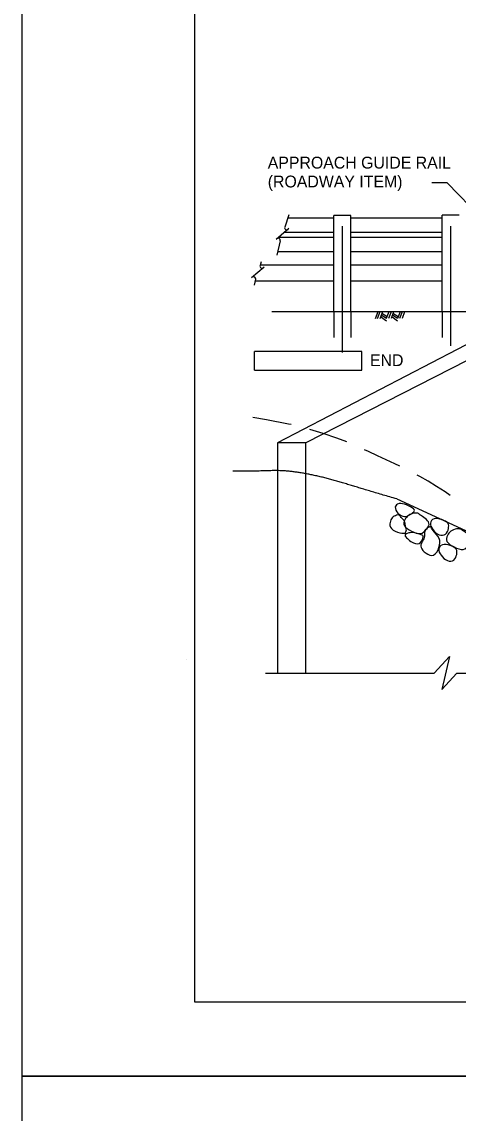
# Model space of a CAD drawing. Extents: x -13 to 81, y -176 to 0.
# Drawn here: x 0 to 4.42, y -44.38 to -33.33 of the extents above; entities that cross this region are included whole.
import ezdxf

# ---------------------------------------------------------------- set-up
doc = ezdxf.new("R2010")
doc.units = 0
for name, color, linetype in [('Level 1', 7, 'Continuous'), ('Level 3', 7, 'Continuous'), ('Level 4', 7, 'Continuous'), ('Level 62', 7, 'Continuous'), ('Level 63', 7, 'Continuous'), ('Level 8', 7, 'Continuous'), ('Level 9', 7, 'Continuous')]:
    doc.layers.add(name, color=color, linetype=linetype)

# ---------------------------------------------------------------- blocks, each defined once
blk = doc.blocks.new('PROJ_N')
at = {"layer": 'Level 1'}
blk.add_line((0, 0), (0, 0), dxfattribs=at)

msp = doc.modelspace()

# ---------------------------------------------------------------- linework, layer by layer
at = {"layer": 'Level 1'}
msp.add_lwpolyline([(1.75, -43.25), (33.25, -43.25), (33.25, -22.75), (1.75, -22.75)], close=True, dxfattribs=at)
at = {"layer": 'Level 3'}
for p, q in [((2.702, -35.285), (2.662, -35.411)), ((3.159, -35.321), (2.691, -35.321)), ((3.159, -36.267), (3.159, -35.292)), ((3.332, -35.292), (3.159, -35.292)), ((3.332, -36.267), (3.332, -35.292)), ((4.255, -35.321), (3.332, -35.321)), ((4.255, -36.267), (4.255, -35.289)), ((4.428, -35.289), (4.255, -35.289)), ((2.704, -35.426), (2.574, -35.536)), ((3.245, -35.402), (3.245, -36.678)), ((4.341, -35.402), (4.341, -36.613)), ((2.617, -35.549), (2.581, -35.694)), ((3.159, -35.517), (2.596, -35.517)), ((3.159, -35.465), (2.658, -35.465)), ((4.255, -35.465), (3.332, -35.465)), ((4.255, -35.517), (3.332, -35.517)), ((3.159, -35.659), (2.59, -35.659)), ((4.255, -35.659), (3.332, -35.659)), ((2.425, -35.76), (2.412, -35.8)), ((2.455, -35.815), (2.324, -35.925)), ((3.159, -35.795), (2.414, -35.795)), ((4.255, -35.795), (3.332, -35.795)), ((2.367, -35.938), (2.352, -35.999)), ((2.364, -35.954), (3.159, -35.954)), ((3.332, -35.954), (4.255, -35.954)), ((5.139, -36.267), (2.532, -36.267)), ((5.195, -36.239), (2.59, -37.594)), ((5.523, -36.239), (2.875, -37.594)), ((3.159, -36.267), (3.159, -36.527)), ((3.332, -36.267), (3.332, -36.527)), ((3.604, -36.267), (3.577, -36.338)), ((3.626, -36.267), (3.599, -36.337)), ((3.651, -36.267), (3.625, -36.337)), ((3.633, -36.316), (3.693, -36.357)), ((3.639, -36.298), (3.691, -36.333)), ((3.646, -36.28), (3.698, -36.316)), ((3.716, -36.267), (3.69, -36.336)), ((3.738, -36.267), (3.712, -36.336)), ((3.764, -36.266), (3.738, -36.335)), ((3.745, -36.315), (3.805, -36.357)), ((3.752, -36.297), (3.803, -36.333)), ((3.758, -36.28), (3.81, -36.316)), ((3.829, -36.266), (3.803, -36.336)), ((3.851, -36.266), (3.825, -36.335)), ((3.876, -36.266), (3.85, -36.335)), ((4.255, -36.267), (4.255, -36.527)), ((2.875, -37.594), (2.59, -37.594)), ((2.59, -37.594), (2.59, -37.879)), ((2.875, -37.909), (2.875, -37.594)), ((2.59, -37.879), (2.59, -39.923)), ((2.875, -39.923), (2.875, -37.909)), ((3.796, -38.161), (5.451, -38.92)), ((4.175, -39.923), (4.329, -39.756)), ((4.329, -39.756), (4.252, -40.09)), ((2.468, -39.923), (4.175, -39.923)), ((4.252, -40.09), (4.406, -39.923)), ((4.406, -39.923), (5.974, -39.923))]:
    msp.add_line(p, q, dxfattribs=at)
for centre, start, end in [((2.682, -35.417), 162.1496, 312.1496), ((2.596, -35.545), 347.4782, 130.0168), ((2.596, -35.545), 130.0028, 130.0168), ((2.432, -35.806), 162.1496, 312.1496), ((2.347, -35.934), 347.4782, 130.0168), ((2.347, -35.934), 130.0028, 130.0168)]:
    msp.add_arc(centre, 0.0213, start, end, dxfattribs=at)
for points, degree in [([(3.796, -38.161), (3.455, -38.061), (3.058, -37.939), (2.677, -37.869), (2.383, -37.88), (2.137, -37.88)], 2), ([(3.968, -38.291), (3.958, -38.302), (3.923, -38.324), (3.879, -38.349), (3.8, -38.312), (3.769, -38.235), (3.813, -38.199), (3.894, -38.216), (3.981, -38.262), (3.977, -38.281), (3.968, -38.291)], 3), ([(4.024, -38.314), (4.026, -38.317), (4.039, -38.328), (4.103, -38.365), (4.135, -38.422), (4.095, -38.464), (4.046, -38.529), (3.943, -38.489), (3.855, -38.433), (3.877, -38.369), (3.908, -38.324), (3.972, -38.3), (4.026, -38.308), (4.022, -38.31), (4.024, -38.314)], 3), ([(3.883, -38.431), (3.885, -38.443), (3.897, -38.458), (3.891, -38.507), (3.838, -38.514), (3.722, -38.464), (3.726, -38.393), (3.746, -38.349), (3.796, -38.321), (3.823, -38.32), (3.835, -38.344), (3.882, -38.386), (3.88, -38.419), (3.883, -38.431)], 3), ([(4.313, -38.407), (4.324, -38.422), (4.323, -38.456), (4.298, -38.529), (4.224, -38.534), (4.154, -38.469), (4.126, -38.404), (4.165, -38.35), (4.256, -38.366), (4.302, -38.392), (4.313, -38.407)], 3), ([(4.042, -38.523), (4.059, -38.528), (4.071, -38.532), (4.043, -38.615), (3.974, -38.622), (3.849, -38.523), (3.923, -38.502), (3.97, -38.498), (4.026, -38.517), (4.042, -38.523)], 3), ([(4.14, -38.446), (4.146, -38.449), (4.15, -38.468), (4.241, -38.56), (4.231, -38.649), (4.175, -38.752), (4.087, -38.712), (4.03, -38.651), (4.049, -38.596), (4.079, -38.556), (4.074, -38.482), (4.117, -38.446), (4.135, -38.442), (4.14, -38.446)], 3), ([(4.455, -38.473), (4.457, -38.476), (4.47, -38.488), (4.534, -38.524), (4.566, -38.582), (4.526, -38.624), (4.478, -38.689), (4.374, -38.649), (4.286, -38.592), (4.308, -38.528), (4.339, -38.483), (4.403, -38.459), (4.457, -38.467), (4.453, -38.469), (4.455, -38.473)], 3), ([(4.397, -38.669), (4.408, -38.684), (4.407, -38.718), (4.382, -38.791), (4.308, -38.796), (4.238, -38.731), (4.21, -38.666), (4.249, -38.612), (4.34, -38.628), (4.386, -38.654), (4.397, -38.669)], 3)]:
    msp.add_open_spline(points, degree=degree, dxfattribs=at)
at = {"layer": 'Level 4'}
for p, q in [((4.308, -34.961), (4.151, -34.961)), ((4.654, -35.319), (4.308, -34.961)), ((3.441, -36.668), (2.355, -36.668)), ((2.355, -36.856), (2.355, -36.668)), ((3.441, -36.856), (3.441, -36.668)), ((2.355, -36.856), (3.441, -36.856))]:
    msp.add_line(p, q, dxfattribs=at)
at = {"layer": 'Level 62'}
msp.add_line((0, -44), (0, -44), dxfattribs=at)
at = {"layer": 'Level 63'}
for points in [[(0, -44), (34, -44), (34, -22), (0, -22)], [(0, -66), (34, -66), (34, -44), (0, -44)]]:
    msp.add_lwpolyline(points, close=True, dxfattribs=at)
at = {"layer": 'Level 8'}
for p, q in [((2.478, -37.359), (2.339, -37.336)), ((2.701, -37.403), (2.478, -37.359)), ((2.726, -37.409), (2.701, -37.403)), ((3.052, -37.497), (2.917, -37.457)), ((3.19, -37.544), (3.052, -37.497)), ((3.289, -37.584), (3.19, -37.544)), ((3.51, -37.682), (3.47, -37.663)), ((3.602, -37.724), (3.51, -37.682)), ((3.69, -37.765), (3.602, -37.724)), ((3.777, -37.805), (3.69, -37.765)), ((3.826, -37.829), (3.777, -37.805)), ((4.029, -37.933), (4.002, -37.919)), ((4.113, -37.981), (4.029, -37.933)), ((4.198, -38.033), (4.113, -37.981)), ((4.286, -38.09), (4.198, -38.033)), ((4.337, -38.125), (4.286, -38.09))]:
    msp.add_line(p, q, dxfattribs=at)

# ---------------------------------------------------------------- block references
at = {"layer": 'Level 9', "xscale": 0.04724400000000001, "yscale": 0.047244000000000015}
msp.add_blockref('PROJ_N', (1.669, -39.785), dxfattribs=at)

# ---------------------------------------------------------------- texts
at = {"layer": 'Level 4'}
for s, p in [('APPROACH GUIDE RAIL', (2.49, -34.818)), ('(ROADWAY ITEM)', (2.49, -35.009)), ('END', (3.525, -36.817))]:
    msp.add_text(s, height=0.12, dxfattribs=at).set_placement(p)

doc.saveas('drawing.dxf')
